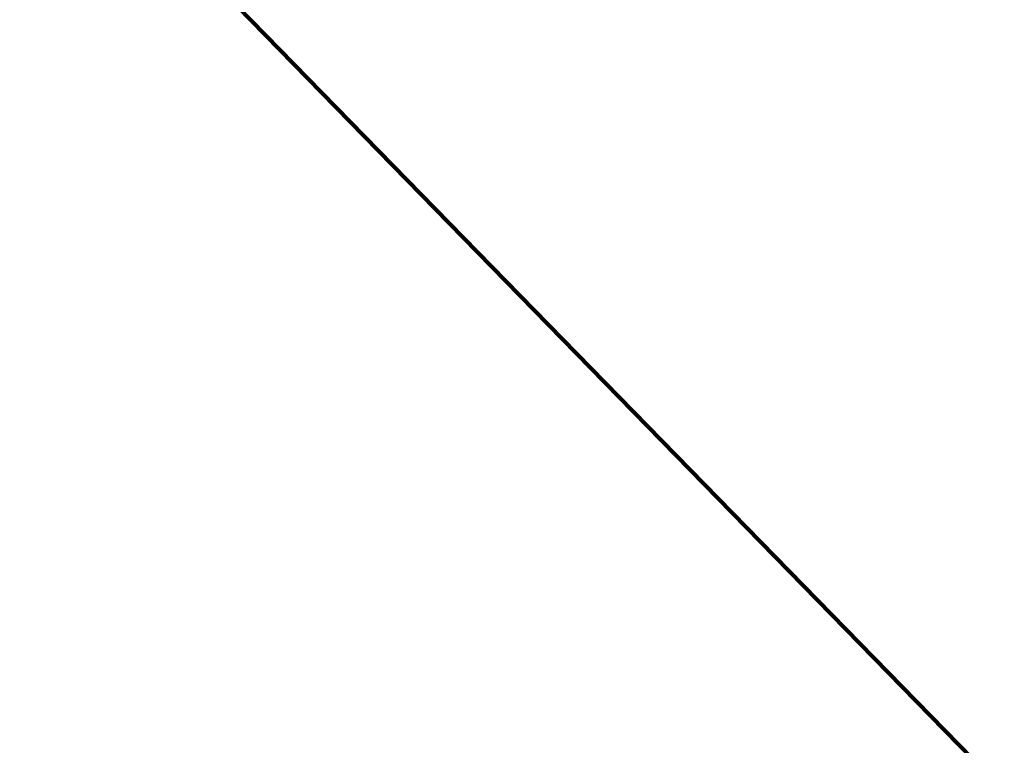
# Model space of a CAD drawing. Extents: x 152558 to 154479, y 462974 to 463683.
# Tile 427 of 638: x 154427.004 to 154427.01427, y 463002.70897 to 463002.71653. Entities that reach past the tile are written whole.
import ezdxf

# ---------------------------------------------------------------- set-up
doc = ezdxf.new("R2010")
doc.units = 0
doc.header["$LTSCALE"] = 0.2
doc.layers.add('B-RO-KL-OVERIG_KABELBED_PRORAIL-G', color=8, linetype='CONTINUOUS', lineweight=100)
doc.layers.add('B-RO-KL-OVERIG_PRORAIL-G', color=8, linetype='CONTINUOUS', lineweight=18)

msp = doc.modelspace()

# ---------------------------------------------------------------- linework, layer by layer
at = {"layer": 'B-RO-KL-OVERIG_KABELBED_PRORAIL-G', "flags": 128}
msp.add_lwpolyline([(154427.004, 463002.719), (154428.466, 463001.223), (154429.928, 462999.726)], dxfattribs=at)
at = {"layer": 'B-RO-KL-OVERIG_PRORAIL-G', "flags": 128}
msp.add_lwpolyline([(154427.004, 463002.719), (154428.466, 463001.223), (154429.928, 462999.726)], dxfattribs=at)
msp.add_lwpolyline([(154427.004, 463002.719), (154428.466, 463001.223), (154429.928, 462999.726)], dxfattribs=at)
msp.add_lwpolyline([(154427.004, 463002.719), (154428.466, 463001.223), (154429.928, 462999.726)], dxfattribs=at)
msp.add_lwpolyline([(154427.004, 463002.719), (154428.466, 463001.223), (154429.928, 462999.726)], dxfattribs=at)

doc.saveas('drawing.dxf')
